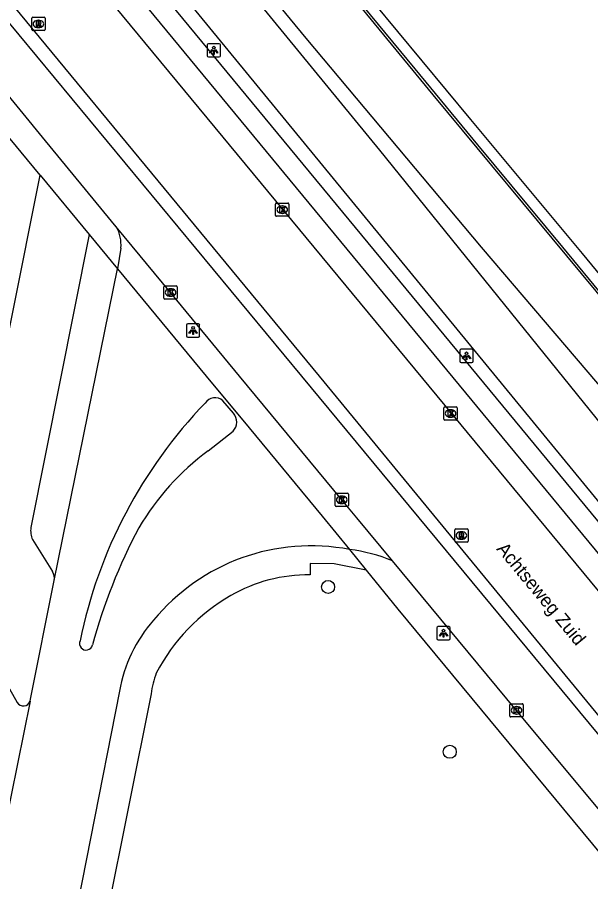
# Model space of a CAD drawing. Extents: x 158797 to 159887, y 384318 to 385255.
# Drawn here: x 159439.5 to 159482.6, y 384962 to 385027 of the extents above; entities that cross this region are included whole.
import ezdxf

# ---------------------------------------------------------------- set-up
doc = ezdxf.new("R2010")
doc.units = 0
for name, color, linetype in [('IMGEO_Boom', 7, 'Continuous'), ('IMGEO_Fietspad_gesloten', 7, 'Continuous'), ('IMGEO_Grasland_overig', 7, 'Continuous'), ('IMGEO_Hek', 7, 'Continuous'), ('IMGEO_Kolk', 7, 'Continuous'), ('IMGEO_Lichtpunt', 7, 'Continuous'), ('IMGEO_Openbare_ruimte_label', 7, 'Continuous'), ('IMGEO_Rijbaan_lokaal_gesloten', 7, 'Continuous'), ('IMGEO_Rijbaan_lokaal_open', 7, 'Continuous'), ('IMGEO_Rioolput', 7, 'Continuous'), ('IMGEO_Spoorbaan_halfverhard', 7, 'Continuous'), ('IMGEO_Voetpad_open', 7, 'Continuous')]:
    doc.layers.add(name, color=color, linetype=linetype)

msp = doc.modelspace()

# ---------------------------------------------------------------- linework, layer by layer
at = {"layer": 'IMGEO_Boom'}
for centre in [(159462.828, 384984.138), (159471.98, 384971.739)]:
    msp.add_circle(centre, 0.489, dxfattribs=at)
at = {"layer": 'IMGEO_Fietspad_gesloten'}
for points in [[(159492.646, 384961.62), (159460.845, 385000), (159427.599, 385040.125), (159426.963, 385040.896), (159310.139, 385182.556), (159305.292, 385187.89)], [(159446.9, 385011.233), (159441.576, 385017.691), (159437.96, 385022.078), (159425.141, 385037.619), (159424.262, 385038.689), (159412.232, 385053.326), (159398.871, 385069.463), (159392.221, 385077.556)], [(159490.048, 384959.172), (159489.623, 384959.686), (159477.003, 384974.858), (159467.665, 384986.104)]]:
    msp.add_lwpolyline(points, dxfattribs=at)
at = {"layer": 'IMGEO_Grasland_overig'}
for points in [[(159686.785, 384745.578), (159659.717, 384777.293), (159630.789, 384812.222), (159508.186, 384960.258), (159505.464, 384963.64), (159499.262, 384971.033), (159498.367, 384972.113), (159494.557, 384976.714), (159480.455, 384993.887), (159435.874, 385048.176), (159320.599, 385188.545), (159302.586, 385210.352), (159284.076, 385232.76), (159282.981, 385235.178)], [(159302.015, 385225.408), (159314.769, 385209.89), (159329.128, 385192.806), (159340.344, 385179.112), (159427.85, 385073.253), (159470.7, 385021.144), (159493.012, 384994.28), (159528.041, 384951.662), (159564.887, 384907.048), (159566.627, 384904.959)], [(159563.557, 384902.44), (159553.332, 384914.821), (159543.732, 384926.039), (159532.311, 384940.054), (159520.403, 384954.166), (159508.594, 384968.418), (159497.094, 384982.699), (159485.452, 384996.701), (159474.366, 385009.682), (159461.175, 385025.404), (159445.752, 385044.139), (159432.599, 385060.675), (159422.001, 385073.661), (159395.478, 385105.84), (159381.818, 385121.964), (159373.132, 385132.524), (159359.333, 385149.024), (159347.836, 385163.201), (159334.888, 385178.843), (159321.504, 385194.609), (159298.398, 385222.574)], [(159297.681, 385222.012), (159305.21, 385212.456), (159312.808, 385203.256), (159325.324, 385188.608), (159337.389, 385173.653), (159364.213, 385141.591), (159389.592, 385110.954), (159400.256, 385097.837), (159412.227, 385082.788), (159426.293, 385066.023), (159450.466, 385036.803), (159466.69, 385016.979), (159489.927, 384988.239), (159502.442, 384973.887), (159528.546, 384943.134), (159540.039, 384928.759), (159554.681, 384911.365), (159562.668, 384901.71)]]:
    msp.add_lwpolyline(points, dxfattribs=at)
at = {"layer": 'IMGEO_Hek'}
msp.add_lwpolyline([(159383.324, 385127.243), (159419.948, 385082.936), (159427.888, 385073.287), (159437.454, 385061.733), (159448.597, 385048.217), (159469.341, 385023.111), (159474.059, 385017.401), (159480.46, 385009.693), (159486.821, 385001.974), (159494.758, 384992.324), (159502.719, 384982.68), (159510.631, 384973.029), (159526.535, 384953.748), (159529.73, 384949.862), (159534.481, 384944.096), (159540.858, 384936.397), (159547.185, 384928.671), (159563.152, 384909.374)], dxfattribs=at)
at = {"layer": 'IMGEO_Kolk'}
for p, q in [((159458.88, 385012.088), (159458.88, 385012.94)), ((159458.955, 385013.014), (159459.807, 385013.014)), ((159459.368, 385012.794), (159459.393, 385012.794)), ((159459.881, 385012.94), (159459.881, 385012.088)), ((159459.807, 385012.014), (159458.955, 385012.014)), ((159459.391, 385012.234), (159459.366, 385012.234)), ((159450.48, 385005.859), (159450.48, 385006.711)), ((159450.555, 385006.785), (159451.407, 385006.785)), ((159451.481, 385006.711), (159451.481, 385005.859)), ((159450.991, 385006.005), (159450.966, 385006.005)), ((159450.968, 385006.565), (159450.993, 385006.565)), ((159451.407, 385005.785), (159450.555, 385005.785)), ((159471.534, 384996.762), (159471.534, 384997.614)), ((159471.609, 384997.688), (159472.461, 384997.688)), ((159472.535, 384997.614), (159472.535, 384996.762)), ((159472.045, 384996.908), (159472.02, 384996.908)), ((159472.022, 384997.468), (159472.047, 384997.468)), ((159472.461, 384996.688), (159471.609, 384996.688)), ((159463.354, 384990.268), (159463.354, 384991.12)), ((159463.429, 384991.194), (159464.281, 384991.194)), ((159464.355, 384991.12), (159464.355, 384990.268)), ((159463.865, 384990.414), (159463.84, 384990.414)), ((159463.842, 384990.974), (159463.867, 384990.974)), ((159464.281, 384990.194), (159463.429, 384990.194)), ((159476.503, 384974.433), (159476.503, 384975.285)), ((159476.578, 384975.359), (159477.43, 384975.359)), ((159476.991, 384975.139), (159477.016, 384975.139)), ((159477.504, 384975.285), (159477.504, 384974.433)), ((159477.43, 384974.359), (159476.578, 384974.359)), ((159477.014, 384974.579), (159476.989, 384974.579))]:
    msp.add_line(p, q, dxfattribs=at)
for points in [[(159458.88, 385012.088), (159458.88, 385012.94)], [(159458.955, 385013.014), (159459.807, 385013.014)], [(159459.201, 385012.714), (159459.324, 385012.714), (159459.324, 385012.563), (159459.454, 385012.714), (159459.618, 385012.714), (159459.472, 385012.563), (159459.625, 385012.314), (159459.473, 385012.314), (159459.388, 385012.478), (159459.324, 385012.411), (159459.324, 385012.314), (159459.201, 385012.314), (159459.201, 385012.714)], [(159459.881, 385012.94), (159459.881, 385012.088)], [(159459.807, 385012.014), (159458.955, 385012.014)], [(159450.48, 385005.859), (159450.48, 385006.711)], [(159450.555, 385006.785), (159451.407, 385006.785)], [(159451.481, 385006.711), (159451.481, 385005.859)], [(159450.801, 385006.485), (159450.924, 385006.485), (159450.924, 385006.334), (159451.054, 385006.485), (159451.218, 385006.485), (159451.072, 385006.334), (159451.225, 385006.085), (159451.073, 385006.085), (159450.988, 385006.249), (159450.924, 385006.182), (159450.924, 385006.085), (159450.801, 385006.085), (159450.801, 385006.485)], [(159451.407, 385005.785), (159450.555, 385005.785)], [(159471.534, 384996.762), (159471.534, 384997.614)], [(159471.609, 384997.688), (159472.461, 384997.688)], [(159472.535, 384997.614), (159472.535, 384996.762)], [(159471.855, 384997.388), (159471.978, 384997.388), (159471.978, 384997.237), (159472.108, 384997.388), (159472.272, 384997.388), (159472.126, 384997.237), (159472.279, 384996.988), (159472.127, 384996.988), (159472.042, 384997.152), (159471.978, 384997.085), (159471.978, 384996.988), (159471.855, 384996.988), (159471.855, 384997.388)], [(159472.461, 384996.688), (159471.609, 384996.688)], [(159463.354, 384990.268), (159463.354, 384991.12)], [(159463.429, 384991.194), (159464.281, 384991.194)], [(159464.355, 384991.12), (159464.355, 384990.268)], [(159463.675, 384990.894), (159463.798, 384990.894), (159463.798, 384990.743), (159463.928, 384990.894), (159464.092, 384990.894), (159463.946, 384990.743), (159464.099, 384990.494), (159463.947, 384990.494), (159463.862, 384990.658), (159463.798, 384990.591), (159463.798, 384990.494), (159463.675, 384990.494), (159463.675, 384990.894)], [(159464.281, 384990.194), (159463.429, 384990.194)], [(159476.503, 384974.433), (159476.503, 384975.285)], [(159476.578, 384975.359), (159477.43, 384975.359)], [(159476.824, 384975.059), (159476.947, 384975.059), (159476.947, 384974.908), (159477.077, 384975.059), (159477.241, 384975.059), (159477.095, 384974.908), (159477.248, 384974.659), (159477.096, 384974.659), (159477.011, 384974.823), (159476.947, 384974.756), (159476.947, 384974.659), (159476.824, 384974.659), (159476.824, 384975.059)], [(159477.504, 384975.285), (159477.504, 384974.433)], [(159477.43, 384974.359), (159476.578, 384974.359)]]:
    msp.add_lwpolyline(points, dxfattribs=at)
for centre, start, end in [((159458.957, 385012.938), 91.55205, 178.44795), ((159458.957, 385012.938), 91.55205, 178.44795), ((159459.805, 385012.938), 1.55205, 88.44795), ((159459.805, 385012.938), 1.55205, 88.44795), ((159458.957, 385012.09), 181.55205, 268.44795), ((159458.957, 385012.09), 181.55205, 268.44795), ((159459.805, 385012.09), 271.55205, 358.44795), ((159459.805, 385012.09), 271.55205, 358.44795), ((159450.557, 385006.709), 91.55205, 178.44795), ((159450.557, 385006.709), 91.55205, 178.44795), ((159451.405, 385006.709), 1.55205, 88.44795), ((159451.405, 385006.709), 1.55205, 88.44795), ((159450.557, 385005.861), 181.55205, 268.44795), ((159450.557, 385005.861), 181.55205, 268.44795), ((159451.405, 385005.861), 271.55205, 358.44795), ((159451.405, 385005.861), 271.55205, 358.44795), ((159471.611, 384997.612), 91.55205, 178.44795), ((159471.611, 384997.612), 91.55205, 178.44795), ((159472.459, 384997.612), 1.55205, 88.44795), ((159472.459, 384997.612), 1.55205, 88.44795), ((159471.611, 384996.764), 181.55205, 268.44795), ((159471.611, 384996.764), 181.55205, 268.44795), ((159472.459, 384996.764), 271.55205, 358.44795), ((159472.459, 384996.764), 271.55205, 358.44795), ((159463.431, 384991.118), 91.55205, 178.44795), ((159463.431, 384991.118), 91.55205, 178.44795), ((159464.279, 384991.118), 1.55205, 88.44795), ((159464.279, 384991.118), 1.55205, 88.44795), ((159463.431, 384990.27), 181.55205, 268.44795), ((159463.431, 384990.27), 181.55205, 268.44795), ((159464.279, 384990.27), 271.55205, 358.44795), ((159464.279, 384990.27), 271.55205, 358.44795), ((159476.58, 384975.283), 91.55205, 178.44795), ((159476.58, 384975.283), 91.55205, 178.44795), ((159477.428, 384975.283), 1.55205, 88.44795), ((159477.428, 384975.283), 1.55205, 88.44795), ((159476.58, 384974.435), 181.55205, 268.44795), ((159476.58, 384974.435), 181.55205, 268.44795), ((159477.428, 384974.435), 271.55205, 358.44795), ((159477.428, 384974.435), 271.55205, 358.44795)]:
    msp.add_arc(centre, 0.0765, start, end, dxfattribs=at)
for centre, major_axis, ratio, start_param, end_param in [((159459.367, 385012.514), (-0.387, 0.002), 0.722429, 4.712389, 7.853982), ((159459.392, 385012.514), (-0.39, 0.002), 0.717154, 1.570796, 4.712389), ((159450.967, 385006.285), (-0.387, 0.002), 0.722429, 4.712389, 7.853982), ((159450.992, 385006.285), (-0.39, 0.002), 0.717154, 1.570796, 4.712389), ((159472.021, 384997.188), (-0.387, 0.002), 0.722429, 4.712389, 7.853982), ((159472.046, 384997.188), (-0.39, 0.002), 0.717154, 1.570796, 4.712389), ((159463.841, 384990.694), (-0.387, 0.002), 0.722429, 4.712389, 7.853982), ((159463.866, 384990.694), (-0.39, 0.002), 0.717154, 1.570796, 4.712389), ((159476.99, 384974.859), (-0.387, 0.002), 0.722429, 4.712389, 7.853982), ((159477.015, 384974.859), (-0.39, 0.002), 0.717154, 1.570796, 4.712389)]:
    msp.add_ellipse(centre, major_axis=major_axis, ratio=ratio, start_param=start_param, end_param=end_param, dxfattribs=at)
at = {"layer": 'IMGEO_Lichtpunt'}
for p, q in [((159453.732, 385024.902), (159453.732, 385024.095)), ((159453.732, 385024.902), (159453.732, 385024.095)), ((159454.634, 385024.997), (159453.826, 385024.997)), ((159454.634, 385024.997), (159453.826, 385024.997)), ((159454.728, 385024.095), (159454.728, 385024.902)), ((159454.728, 385024.095), (159454.728, 385024.902)), ((159453.826, 385024.001), (159454.634, 385024.001)), ((159453.826, 385024.001), (159454.634, 385024.001)), ((159452.171, 385003.824), (159452.171, 385003.017)), ((159452.171, 385003.824), (159452.171, 385003.017)), ((159453.073, 385003.919), (159452.265, 385003.919)), ((159453.073, 385003.919), (159452.265, 385003.919)), ((159453.167, 385003.017), (159453.167, 385003.824)), ((159453.167, 385003.017), (159453.167, 385003.824)), ((159452.265, 385002.923), (159453.073, 385002.923)), ((159452.265, 385002.923), (159453.073, 385002.923)), ((159472.74, 385001.916), (159472.74, 385001.109)), ((159472.74, 385001.916), (159472.74, 385001.109)), ((159473.642, 385002.011), (159472.834, 385002.011)), ((159473.642, 385002.011), (159472.834, 385002.011)), ((159473.736, 385001.109), (159473.736, 385001.916)), ((159473.736, 385001.109), (159473.736, 385001.916)), ((159472.834, 385001.015), (159473.642, 385001.015)), ((159472.834, 385001.015), (159473.642, 385001.015)), ((159471.014, 384981.058), (159471.014, 384980.251)), ((159471.014, 384981.058), (159471.014, 384980.251)), ((159471.916, 384981.153), (159471.108, 384981.153)), ((159471.916, 384981.153), (159471.108, 384981.153)), ((159472.01, 384980.251), (159472.01, 384981.058)), ((159472.01, 384980.251), (159472.01, 384981.058)), ((159471.108, 384980.157), (159471.916, 384980.157)), ((159471.108, 384980.157), (159471.916, 384980.157))]:
    msp.add_line(p, q, dxfattribs=at)
for points in [[(159454.106, 385024.566), (159454.145, 385024.538), (159453.957, 385024.276), (159453.919, 385024.303), (159454.106, 385024.566)], [(159454.208, 385024.518), (159454.255, 385024.518), (159454.255, 385024.196), (159454.208, 385024.196), (159454.208, 385024.518)], [(159454.318, 385024.538), (159454.356, 385024.565), (159454.543, 385024.303), (159454.504, 385024.275), (159454.318, 385024.538)], [(159452.545, 385003.488), (159452.584, 385003.46), (159452.396, 385003.198), (159452.358, 385003.225), (159452.545, 385003.488)], [(159452.647, 385003.44), (159452.694, 385003.44), (159452.694, 385003.118), (159452.647, 385003.118), (159452.647, 385003.44)], [(159452.757, 385003.46), (159452.795, 385003.487), (159452.982, 385003.225), (159452.943, 385003.197), (159452.757, 385003.46)], [(159473.114, 385001.58), (159473.153, 385001.552), (159472.965, 385001.29), (159472.927, 385001.317), (159473.114, 385001.58)], [(159473.216, 385001.532), (159473.263, 385001.532), (159473.263, 385001.21), (159473.216, 385001.21), (159473.216, 385001.532)], [(159473.326, 385001.552), (159473.364, 385001.579), (159473.551, 385001.317), (159473.512, 385001.289), (159473.326, 385001.552)], [(159471.388, 384980.722), (159471.427, 384980.694), (159471.239, 384980.432), (159471.201, 384980.459), (159471.388, 384980.722)], [(159471.49, 384980.674), (159471.537, 384980.674), (159471.537, 384980.352), (159471.49, 384980.352), (159471.49, 384980.674)], [(159471.6, 384980.694), (159471.638, 384980.721), (159471.825, 384980.459), (159471.786, 384980.431), (159471.6, 384980.694)]]:
    msp.add_lwpolyline(points, dxfattribs=at)
for centre in [(159454.231, 385024.7), (159452.67, 385003.622), (159473.239, 385001.714), (159471.513, 384980.856)]:
    msp.add_circle(centre, 0.0994, dxfattribs=at)
for centre, start, end in [((159453.826, 385024.902), 90, 180), ((159453.826, 385024.902), 90, 180), ((159454.634, 385024.902), 0, 90), ((159454.634, 385024.902), 0, 90), ((159453.826, 385024.095), 180, 270), ((159453.826, 385024.095), 180, 270), ((159454.634, 385024.095), 270, 0), ((159454.634, 385024.095), 270, 360), ((159452.265, 385003.824), 90, 180), ((159452.265, 385003.824), 90, 180), ((159453.073, 385003.824), 0, 90), ((159453.073, 385003.824), 0, 90), ((159452.265, 385003.017), 180, 270), ((159452.265, 385003.017), 180, 270), ((159453.073, 385003.017), 270, 0), ((159453.073, 385003.017), 270, 360), ((159472.834, 385001.916), 90, 180), ((159472.834, 385001.916), 90, 180), ((159473.642, 385001.916), 0, 90), ((159473.642, 385001.916), 0, 90), ((159472.834, 385001.109), 180, 270), ((159472.834, 385001.109), 180, 270), ((159473.642, 385001.109), 270, 0), ((159473.642, 385001.109), 270, 360), ((159471.108, 384981.058), 90, 180), ((159471.108, 384981.058), 90, 180), ((159471.916, 384981.058), 0, 90), ((159471.916, 384981.058), 0, 90), ((159471.108, 384980.251), 180, 270), ((159471.108, 384980.251), 180, 270), ((159471.916, 384980.251), 270, 0), ((159471.916, 384980.251), 270, 360)]:
    msp.add_arc(centre, 0.0946, start, end, dxfattribs=at)
at = {"layer": 'IMGEO_Rijbaan_lokaal_gesloten'}
for points in [[(159442.224, 384984.618), (159446.996, 385008.071)], [(159446.996, 385008.071), (159453.664, 385000), (159456.881, 384996.106), (159462.376, 384989.455), (159464.442, 384986.955)], [(159455.716, 384997.221), (159454.909, 384998.146)], [(159453.806, 384994.374), (159455.68, 384995.845)], [(159440.42, 384975.555), (159440.447, 384975.691), (159442.224, 384984.618)], [(159447.141, 384976.298), (159440.591, 384943.047)], [(159440.42, 384975.555), (159438.518, 384966.128)]]:
    msp.add_lwpolyline(points, dxfattribs=at)
for centre, radius, start, end in [((159454.319, 384997.507), 0.87, 47.26645, 148.00196), ((159479.666, 384972.834), 36.224, 136.06382, 168.45766), ((159454.9, 384996.554), 1.054, 317.74077, 39.26188), ((159465.334, 384978.735), 19.429, 126.39551, 149.53388), ((159486.863, 384968.339), 43.3, 152.12236, 164.68796), ((159461.542, 384971.909), 15.323, 79.08968, 140.59476), ((159457.802, 384974.466), 10.818, 138.4879, 170.25173), ((159444.621, 384979.878), 0.49, 155.4224, 347.74487)]:
    msp.add_arc(centre, radius, start, end, dxfattribs=at)
at = {"layer": 'IMGEO_Rijbaan_lokaal_open'}
for points in [[(159497.965, 384965.89), (159493.008, 384971.951), (159432.332, 385045.283), (159313.357, 385189.189)], [(159306.08, 385188.626), (159310.648, 385183.424), (159427.797, 385041.577), (159428.452, 385040.783), (159462.165, 385000), (159491.21, 384964.667), (159493.289, 384962.168)], [(159467.665, 384986.104), (159464.988, 384989.328), (159463.854, 384990.694), (159456.169, 385000), (159450.98, 385006.284), (159446.9, 385011.233)], [(159447.244, 385009.631), (159446.996, 385008.071)], [(159434.842, 384983.575), (159439.451, 384975.454)]]:
    msp.add_lwpolyline(points, dxfattribs=at)
for centre, radius, start, end in [((159444.461, 385009.871), 2.794, 355.06526, 29.1731), ((159462.764, 384974.071), 12.993, 67.83896, 82.57943), ((159439.912, 384975.728), 0.537, 210.74658, 341.15446)]:
    msp.add_arc(centre, radius, start, end, dxfattribs=at)
at = {"layer": 'IMGEO_Rioolput'}
for p, q in [((159440.539, 385026.057), (159440.539, 385026.909)), ((159440.614, 385026.983), (159441.466, 385026.983)), ((159441.54, 385026.909), (159441.54, 385026.057)), ((159441.05, 385026.203), (159441.025, 385026.203)), ((159441.027, 385026.763), (159441.052, 385026.763)), ((159441.466, 385025.983), (159440.614, 385025.983)), ((159472.348, 384987.58), (159472.348, 384988.432)), ((159472.423, 384988.506), (159473.275, 384988.506)), ((159473.349, 384988.432), (159473.349, 384987.58)), ((159472.836, 384988.286), (159472.861, 384988.286)), ((159473.275, 384987.506), (159472.423, 384987.506)), ((159472.859, 384987.726), (159472.834, 384987.726))]:
    msp.add_line(p, q, dxfattribs=at)
for points in [[(159440.539, 385026.057), (159440.539, 385026.909)], [(159440.614, 385026.983), (159441.466, 385026.983)], [(159441.54, 385026.909), (159441.54, 385026.057)], [(159441.128, 385026.681), (159440.876, 385026.683), (159440.876, 385026.283)], [(159440.876, 385026.283), (159441, 385026.283), (159441, 385026.445), (159441.011, 385026.445)], [(159441.054, 385026.602), (159441, 385026.602), (159441, 385026.521)], [(159441, 385026.521), (159441.052, 385026.521)], [(159441.058, 385026.416), (159441.129, 385026.283), (159441.269, 385026.283), (159441.204, 385026.409)], [(159441.466, 385025.983), (159440.614, 385025.983)], [(159472.348, 384987.58), (159472.348, 384988.432)], [(159472.423, 384988.506), (159473.275, 384988.506)], [(159473.349, 384988.432), (159473.349, 384987.58)], [(159472.937, 384988.204), (159472.685, 384988.206), (159472.685, 384987.806)], [(159472.685, 384987.806), (159472.809, 384987.806), (159472.809, 384987.968), (159472.82, 384987.968)], [(159472.863, 384988.125), (159472.809, 384988.125), (159472.809, 384988.044)], [(159472.809, 384988.044), (159472.861, 384988.044)], [(159472.867, 384987.939), (159472.938, 384987.806), (159473.078, 384987.806), (159473.013, 384987.932)], [(159473.275, 384987.506), (159472.423, 384987.506)]]:
    msp.add_lwpolyline(points, dxfattribs=at)
for centre, radius, start, end in [((159440.616, 385026.907), 0.0765, 91.55205, 178.44795), ((159440.616, 385026.907), 0.0765, 91.55205, 178.44795), ((159441.464, 385026.907), 0.0765, 1.55205, 88.44795), ((159441.464, 385026.907), 0.0765, 1.55205, 88.44795), ((159441.01, 385026.392), 0.0533, 26.02933, 88.69889), ((159441.036, 385026.71), 0.19, 274.7715, 282.96867), ((159441.06, 385026.506), 0.0964, 77.00612, 93.18647), ((159441.074, 385026.563), 0.0378, 276.66336, 79.67722), ((159441.127, 385026.571), 0.109, 350.36119, 89.41601), ((159441.125, 385026.571), 0.112, 277.58423, 350.98172), ((159441.109, 385026.356), 0.108, 29.51342, 73.79051), ((159440.616, 385026.059), 0.0765, 181.55205, 268.44795), ((159440.616, 385026.059), 0.0765, 181.55205, 268.44795), ((159441.464, 385026.059), 0.0765, 271.55205, 358.44795), ((159441.464, 385026.059), 0.0765, 271.55205, 358.44795), ((159472.425, 384988.43), 0.0765, 91.55205, 178.44795), ((159472.425, 384988.43), 0.0765, 91.55205, 178.44795), ((159473.273, 384988.43), 0.0765, 1.55205, 88.44795), ((159473.273, 384988.43), 0.0765, 1.55205, 88.44795), ((159472.819, 384987.915), 0.0533, 26.02933, 88.69889), ((159472.845, 384988.233), 0.19, 274.7715, 282.96867), ((159472.869, 384988.029), 0.0964, 77.00612, 93.18647), ((159472.883, 384988.086), 0.0378, 276.66336, 79.67722), ((159472.936, 384988.094), 0.109, 350.36119, 89.41601), ((159472.934, 384988.094), 0.112, 277.58423, 350.98172), ((159472.918, 384987.879), 0.108, 29.51342, 73.79051), ((159472.425, 384987.582), 0.0765, 181.55205, 268.44795), ((159472.425, 384987.582), 0.0765, 181.55205, 268.44795), ((159473.273, 384987.582), 0.0765, 271.55205, 358.44795), ((159473.273, 384987.582), 0.0765, 271.55205, 358.44795)]:
    msp.add_arc(centre, radius, start, end, dxfattribs=at)
for centre, major_axis, ratio, start_param, end_param in [((159441.026, 385026.483), (-0.387, 0.002), 0.722429, 4.712389, 7.853982), ((159441.051, 385026.483), (-0.39, 0.002), 0.717154, 1.570796, 4.712389), ((159472.835, 384988.006), (-0.387, 0.002), 0.722429, 4.712389, 7.853982), ((159472.86, 384988.006), (-0.39, 0.002), 0.717154, 1.570796, 4.712389)]:
    msp.add_ellipse(centre, major_axis=major_axis, ratio=ratio, start_param=start_param, end_param=end_param, dxfattribs=at)
at = {"layer": 'IMGEO_Spoorbaan_halfverhard'}
msp.add_lwpolyline([(159671.776, 384780.336), (159618.463, 384843.803), (159610.866, 384853.123), (159586.252, 384882.677), (159570.742, 384901.461), (159543.418, 384934.616), (159538.316, 384940.816), (159528.436, 384952.721), (159507.455, 384978.182), (159488.169, 385001.676), (159481.951, 385009.216), (159473.571, 385019.29), (159464.416, 385030.34), (159451.729, 385045.807), (159438.711, 385061.553), (159421.234, 385082.721), (159410.708, 385095.473), (159400.497, 385107.572), (159392.075, 385118.019)], dxfattribs=at)
at = {"layer": 'IMGEO_Voetpad_open'}
for points in [[(159278.394, 385232.554), (159279.82, 385230.712), (159303.771, 385202.868), (159306.987, 385199.894), (159314.132, 385193.095), (159317.566, 385189.466), (159318.533, 385188.249), (159434.917, 385047.393), (159500.475, 384968.05)], [(159314.82, 385188.613), (159315.873, 385188.617), (159316.51, 385188.336), (159433.745, 385046.437), (159499.325, 384967.06)], [(159441.173, 385015.118), (159423.68, 385036.291), (159422.732, 385037.439), (159390.62, 385076.312)], [(159434.842, 384983.575), (159441.173, 385015.118)], [(159441.173, 385015.118), (159444.869, 385010.645)], [(159444.869, 385010.645), (159440.477, 384988.607)], [(159444.869, 385010.645), (159446.996, 385008.071)], [(159440.602, 384987.7), (159442.102, 384985.292)], [(159464.442, 384986.955), (159465.696, 384985.392)], [(159465.696, 384985.392), (159463.288, 384985.875), (159461.485, 384985.892), (159461.466, 384985.046)], [(159465.696, 384985.392), (159468.066, 384982.459), (159500, 384943.918), (159526.014, 384912.432), (159539.643, 384895.933), (159544.903, 384889.443), (159548.167, 384882.508)], [(159449.514, 384976.112), (159442.793, 384942.605), (159440.591, 384943.047)]]:
    msp.add_lwpolyline(points, dxfattribs=at)
for centre, radius, start, end in [((159442.022, 384988.358), 1.565, 170.84173, 204.85207), ((159441.261, 384984.792), 0.978, 349.76937, 30.75054), ((159461.335, 384973.353), 11.694, 89.35744, 119.932), ((159462.669, 384971.013), 14.387, 119.88593, 152.51044), ((159455.826, 384975.328), 6.361, 158.55187, 172.92147)]:
    msp.add_arc(centre, radius, start, end, dxfattribs=at)

# ---------------------------------------------------------------- texts
at = {"layer": 'IMGEO_Openbare_ruimte_label'}
msp.add_text('Achtseweg Zuid', height=1, rotation=309.56351, dxfattribs=at).set_placement((159475.45, 384986.978))

doc.saveas('drawing.dxf')
